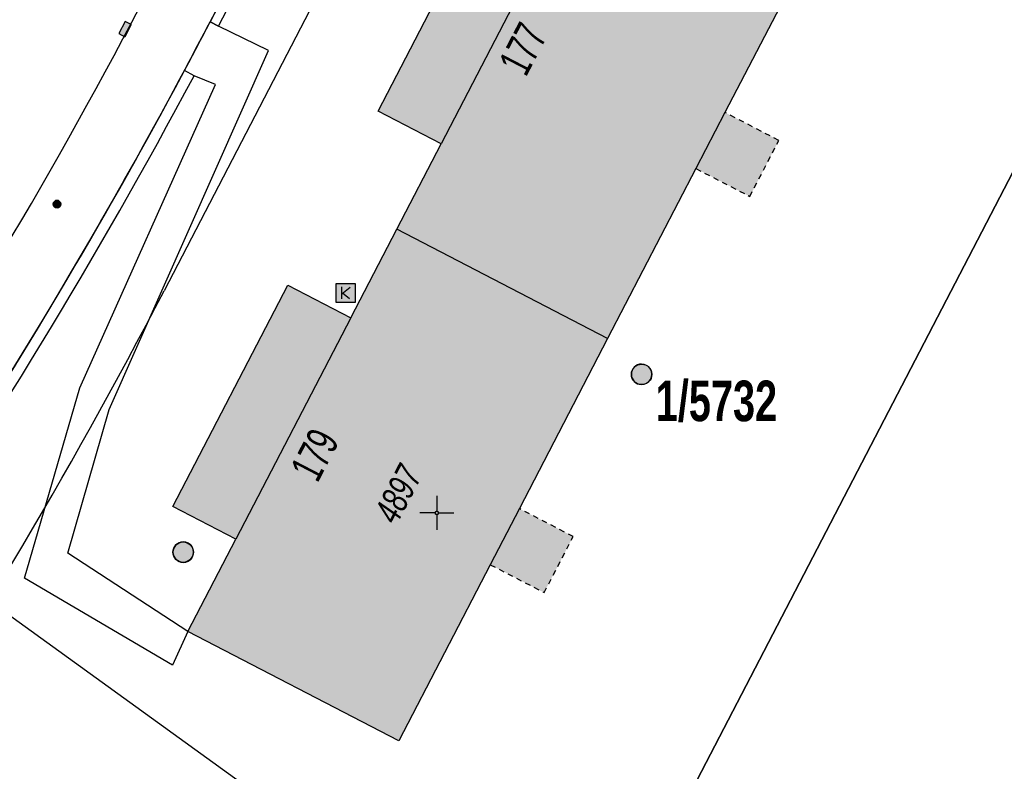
# Model space of a CAD drawing. Header units: metres. Extents: x 2695560 to 2696939, y 1260491 to 1262050.
# Tile 685 of 1005: x 2696311 to 2696347, y 1260640 to 1260668. Entities that reach past the tile are written whole.
import ezdxf

# ---------------------------------------------------------------- set-up
doc = ezdxf.new("R2010")
doc.units = ezdxf.units.M
doc.linetypes.add('AUSGEZOGEN', pattern=[0])
doc.linetypes.add('VERDECKT2_S2', pattern=[0.36, 0.2, -0.16])
for name, color, linetype in [('XR$1$AV_Flächen (EO)', 7, 'AUSGEZOGEN'), ('XR$1$AV_Gebäudeflächen (BB)', 7, 'AUSGEZOGEN'), ('XR$1$AV_Gebäudeflächen (EO)', 7, 'AUSGEZOGEN'), ('XR$1$AV_Grundstück-Nr.', 7, 'AUSGEZOGEN'), ('XR$1$AV_Haus-Nr.', 7, 'AUSGEZOGEN'), ('XR$1$AV_Koordinatennetzpunkte', 7, 'AUSGEZOGEN'), ('XR$1$AV_Linien (BB)', 7, 'AUSGEZOGEN'), ('XR$1$AV_Linien (EO)', 7, 'AUSGEZOGEN'), ('XR$1$AV_Versicherung-Nr.', 7, 'AUSGEZOGEN'), ('XR$1$AW_LK_Schachtdeckel', 24, 'AUSGEZOGEN'), ('XR$1$EW_LK_Knoten', 1, 'AUSGEZOGEN'), ('XR$1$Liegenschaftsgrenzen', 7, 'AUSGEZOGEN'), ('XR$1$PFAW', 255, 'AUSGEZOGEN'), ('XR$1$PFWA', 255, 'AUSGEZOGEN'), ('XR$1$PFWFM', 255, 'AUSGEZOGEN'), ('XR$1$RAEW', 8, 'AUSGEZOGEN'), ('XR$1$RP_Abstandslinie', 7, 'AUSGEZOGEN'), ('XR$1$TV_LK_KNOTEN', 92, 'AUSGEZOGEN'), ('XR$1$WA_LK_Rohrleitungsteil', 171, 'AUSGEZOGEN')]:
    doc.layers.add(name, color=color, linetype=linetype)
doc.styles.add('ARIAL', font='arial.ttf')

# ---------------------------------------------------------------- blocks, each defined once
blk = doc.blocks.new('COMPLEXOBJECT_188')
at = {"layer": 'XR$1$AV_Linien (BB)', "color": 7, "linetype": 'AUSGEZOGEN', "transparency": 33554687}
blk.add_lwpolyline([(6281.591, 10619.165), (6281.71, 10619.3), (6290.12, 10628.95)], dxfattribs=at)
for centre, radius, start, end in [((6139.857, 10759.932), 199.327, 326.19751, 331.94771), ((6159.054, 10746.663), 175.994, 325.85503, 326.31011), ((6139.245, 10760.322), 200.055, 318.95279, 325.80186)]:
    blk.add_arc(centre, radius, start, end, dxfattribs=at)
blk = doc.blocks.new('COMPLEXOBJECT_273')
at = {"layer": 'XR$1$AV_Linien (BB)', "color": 7, "linetype": 'AUSGEZOGEN', "transparency": 33554687}
blk.add_lwpolyline([(6313.842, 10667.969), (6323.148, 10685.908), (6336.528, 10711.695)], dxfattribs=at)
blk.add_arc((6139.253, 10760.279), 197.491, 325.72808, 332.13334, dxfattribs=at)
blk = doc.blocks.new('COMPLEXOBJECT_929')
at = {"layer": 'XR$1$AV_Flächen (EO)', "color": 7, "linetype": 'AUSGEZOGEN', "transparency": 33554687}
for p, q in [((6316.12, 10666.005), (6315.767, 10666.193)), ((6304.091, 10646.975), (6303.258, 10645.773)), ((6303.504, 10645.602), (6304.42, 10646.749)), ((6290.12, 10628.95), (6282.593, 10620.313))]:
    blk.add_line(p, q, dxfattribs=at)
blk.add_lwpolyline([(6282.593, 10620.313), (6282.819, 10620.116), (6290.273, 10628.669)], dxfattribs=at)
for centre, radius, start, end in [((6139.066, 10760.393), 200.242, 325.50019, 331.93781), ((6139.19, 10760.326), 200.501, 325.49594, 331.9381), ((6140.27, 10759.518), 198.754, 318.93365, 325.08991), ((6140.561, 10759.286), 198.682, 318.89683, 325.09691)]:
    blk.add_arc(centre, radius, start, end, dxfattribs=at)
blk = doc.blocks.new('COMPLEXOBJECT_1325')
at = {"layer": 'XR$1$Liegenschaftsgrenzen', "color": 7, "linetype": 'AUSGEZOGEN', "transparency": 33554687}
blk.add_line((6325.37, 10684.69), (6316.9, 10668.35), dxfattribs=at)
blk.add_arc((6139.304, 10760.263), 199.971, 326.2069, 332.63665, dxfattribs=at)
blk = doc.blocks.new('BAV2041')
at = {"color": 7, "transparency": 33554687}
for p, q in [((0, 0.5), (0, 0.05)), ((-0.05, 0), (-0.5, 0)), ((0.05, 0), (0.5, 0)), ((0, -0.05), (0, -0.5))]:
    blk.add_line(p, q, dxfattribs=at)
blk.add_circle((0, 0), 0.05, dxfattribs=at)
for start, end in [(90, 270), (270, 90)]:
    blk.add_arc((0, 0), 0.05, start, end, dxfattribs=at)
blk = doc.blocks.new('COMPLEXOBJECT_1463')
at = {"layer": 'XR$1$RP_Abstandslinie', "color": 7, "linetype": 'AUSGEZOGEN', "transparency": 33554687}
blk.add_lwpolyline([(6345.4, 10703.76), (6340.112, 10706.502), (6315.024, 10658.135)], dxfattribs=at)
blk.add_arc((6145.458, 10746.097), 191.023, 318.93823, 332.58209, dxfattribs=at)
blk = doc.blocks.new('BAW2082')
at = {"layer": 'XR$1$PFAW', "transparency": 33554687}
blk.add_hatch(color=7, dxfattribs=at).paths.add_polyline_path([(0.509, -0.003), (0.499, 0.098), (0.469, 0.194), (0.42, 0.283), (0.354, 0.359), (0.274, 0.421), (0.183, 0.466), (0.085, 0.491), (-0.016, 0.496), (-0.116, 0.481), (-0.211, 0.446), (-0.297, 0.392), (-0.37, 0.323), (-0.428, 0.24), (-0.468, 0.147), (-0.488, 0.047), (-0.488, -0.054), (-0.468, -0.153), (-0.428, -0.246), (-0.37, -0.329), (-0.297, -0.398), (-0.211, -0.452), (-0.116, -0.487), (-0.016, -0.502), (0.085, -0.497), (0.183, -0.472), (0.274, -0.427), (0.354, -0.366), (0.42, -0.289), (0.469, -0.2), (0.499, -0.104)])
at = {"transparency": 33554687}
for start, end in [(91.1948, 268.8052), (268.8052, 91.1948)]:
    blk.add_arc((0.01, 0), 0.5, start, end, dxfattribs=at)
at = {"layer": 'XR$1$PFAW', "transparency": 33554687}
blk.add_circle((0.009, -0.003), 0.5, dxfattribs=at)
blk = doc.blocks.new('BWA996')
at = {"layer": 'XR$1$PFWA', "transparency": 33554687}
blk.add_hatch(color=7, dxfattribs=at).paths.add_polyline_path([(-0.25, -0.5), (0.25, -0.5), (0.25, 0.5), (-0.25, 0.5)])
at = {"transparency": 33554687}
for p, q in [((-0.25, 0.5), (-0.25, -0.5)), ((0.25, 0.5), (0.25, -0.5))]:
    blk.add_line(p, q, dxfattribs=at)
at = {"layer": 'XR$1$PFWA', "transparency": 33554687}
blk.add_lwpolyline([(-0.25, -0.5), (0.25, -0.5), (0.25, 0.5), (-0.25, 0.5), (-0.25, -0.5)], close=True, dxfattribs=at)
blk = doc.blocks.new('BEW957')
at = {"layer": 'XR$1$RAEW', "transparency": 33554687}
blk.add_hatch(color=1, dxfattribs=at).paths.add_polyline_path([(-0.5, 0), (-0.5, -0.05), (-0.49, -0.1), (-0.48, -0.15), (-0.46, -0.2), (-0.44, -0.24), (-0.41, -0.29), (-0.38, -0.33), (-0.34, -0.36), (-0.31, -0.4), (-0.26, -0.42), (-0.22, -0.45), (-0.17, -0.47), (-0.13, -0.48), (-0.08, -0.49), (-0.03, -0.5), (0.03, -0.5), (0.08, -0.49), (0.13, -0.48), (0.17, -0.47), (0.22, -0.45), (0.26, -0.42), (0.31, -0.4), (0.34, -0.36), (0.38, -0.33), (0.41, -0.29), (0.44, -0.24), (0.46, -0.2), (0.48, -0.15), (0.49, -0.1), (0.5, -0.05), (0.5, 0), (0.5, 0.05), (0.49, 0.1), (0.48, 0.15), (0.46, 0.2), (0.44, 0.24), (0.41, 0.29), (0.38, 0.33), (0.34, 0.36), (0.31, 0.4), (0.26, 0.42), (0.22, 0.45), (0.17, 0.47), (0.13, 0.48), (0.08, 0.49), (0.03, 0.5), (-0.03, 0.5), (-0.08, 0.49), (-0.13, 0.48), (-0.17, 0.47), (-0.22, 0.45), (-0.26, 0.42), (-0.31, 0.4), (-0.34, 0.36), (-0.38, 0.33), (-0.41, 0.29), (-0.44, 0.24), (-0.46, 0.2), (-0.48, 0.15), (-0.49, 0.1), (-0.5, 0.05)])
at = {"color": 1, "transparency": 33554687}
for start, end in [(90, 180), (180, 270), (0, 90), (270, 0)]:
    blk.add_arc((0, 0), 0.5, start, end, dxfattribs=at)
at = {"layer": 'XR$1$RAEW', "color": 1, "transparency": 33554687}
blk.add_circle((0, 0), 0.5, dxfattribs=at)
blk = doc.blocks.new('BTV1')
at = {"layer": 'XR$1$PFWFM', "transparency": 33554687}
blk.add_hatch(color=7, dxfattribs=at).paths.add_polyline_path([(-0.5, 0.5), (-0.5, -0.5), (0.5, -0.5), (0.5, 0.5)])
at = {"color": 92, "transparency": 33554687}
for p, q in [((-0.219, 0.321), (-0.219, -0.298)), ((-0.208, -0.05), (0.23, 0.31)), ((-0.159, 0.001), (0.192, -0.283))]:
    blk.add_line(p, q, dxfattribs=at)
blk.add_polyline3d([(-0.5, 0.5, 0.993), (0.5, 0.5, 0.993), (0.5, -0.5, 0.993), (-0.5, -0.5, 0.993)], close=True, dxfattribs=at)

msp = doc.modelspace()

# ---------------------------------------------------------------- hatches: boundary and pattern name
at = {"layer": 'XR$1$AV_Gebäudeflächen (BB)', "true_color": 0xd2d2d2, "transparency": 33554687}
for points in [[(2696324.506, 1260660.193), (2696332.219, 1260656.192), (2696335.449, 1260662.418), (2696336.513, 1260664.468), (2696339.833, 1260670.868), (2696332.112, 1260674.855), (2696330.368, 1260671.493), (2696328.06, 1260672.69), (2696323.822, 1260664.52), (2696326.13, 1260663.322)], [(2696316.866, 1260645.464), (2696324.579, 1260641.463), (2696327.926, 1260647.914), (2696328.99, 1260649.965), (2696332.219, 1260656.192), (2696324.506, 1260660.193), (2696322.825, 1260656.953), (2696320.517, 1260658.15), (2696316.311, 1260650.041), (2696318.619, 1260648.844)]]:
    msp.add_hatch(color=254, dxfattribs=at).paths.add_polyline_path(points)
at = {"layer": 'XR$1$AV_Gebäudeflächen (EO)', "true_color": 0xebebeb, "transparency": 33554687}
for points in [[(2696335.449, 1260662.418), (2696337.42, 1260661.396), (2696338.483, 1260663.446), (2696336.513, 1260664.468)], [(2696327.926, 1260647.914), (2696329.897, 1260646.892), (2696330.96, 1260648.943), (2696328.99, 1260649.965)]]:
    msp.add_hatch(color=7, dxfattribs=at).paths.add_polyline_path(points)

# ---------------------------------------------------------------- linework, layer by layer
at = {"layer": 'XR$1$AV_Flächen (EO)', "color": 7, "linetype": 'AUSGEZOGEN', "transparency": 33554687}
for p, q in [((2696336.513, 1260664.468), (2696335.449, 1260662.418)), ((2696328.99, 1260649.965), (2696327.926, 1260647.914))]:
    msp.add_line(p, q, dxfattribs=at)
msp.add_lwpolyline([(2696323.867, 1260678.969), (2696324.474, 1260680.14), (2696326.49, 1260684.029), (2696327.228, 1260683.649), (2696327.389, 1260683.96), (2696326.34, 1260684.5), (2696324.163, 1260680.301), (2696323.556, 1260679.13), (2696317.677, 1260667.788), (2696317.988, 1260667.627), (2696323.867, 1260678.969)], close=True, dxfattribs=at)
at = {"layer": 'XR$1$AV_Flächen (EO)', "color": 7, "linetype": 'VERDECKT2_S2', "transparency": 33554687}
for points in [[(2696335.449, 1260662.418), (2696337.42, 1260661.396), (2696338.483, 1260663.446), (2696336.513, 1260664.468)], [(2696327.926, 1260647.914), (2696329.897, 1260646.892), (2696330.96, 1260648.943), (2696328.99, 1260649.965)]]:
    msp.add_lwpolyline(points, dxfattribs=at)
at = {"layer": 'XR$1$AV_Linien (BB)', "color": 7, "linetype": 'AUSGEZOGEN', "transparency": 33554687}
for p, q in [((2696332.219, 1260656.192), (2696324.506, 1260660.193)), ((2696324.579, 1260641.463), (2696316.866, 1260645.464))]:
    msp.add_line(p, q, dxfattribs=at)
for points in [[(2696317.677, 1260667.788), (2696317.87, 1260668.16), (2696326.34, 1260684.5)], [(2696324.506, 1260660.193), (2696326.13, 1260663.322), (2696323.822, 1260664.52), (2696328.06, 1260672.69), (2696330.368, 1260671.493), (2696332.112, 1260674.855), (2696339.833, 1260670.868), (2696336.513, 1260664.468), (2696335.449, 1260662.418), (2696332.219, 1260656.192)], [(2696330.15, 1260631.74), (2696332.73, 1260634.7), (2696351.77, 1260671.41)], [(2696316.866, 1260645.464), (2696312.471, 1260648.334), (2696313.982, 1260653.59), (2696319.819, 1260666.733), (2696317.988, 1260667.627), (2696317.677, 1260667.788)], [(2696316.866, 1260645.464), (2696316.297, 1260644.232), (2696310.884, 1260647.418), (2696312.913, 1260654.393), (2696317.876, 1260665.492), (2696317.09, 1260665.815), (2696316.737, 1260666.003)], [(2696316.866, 1260645.464), (2696318.619, 1260648.844), (2696316.311, 1260650.041), (2696320.517, 1260658.15), (2696322.825, 1260656.953), (2696324.506, 1260660.193)], [(2696332.219, 1260656.192), (2696328.99, 1260649.965), (2696327.926, 1260647.914), (2696324.579, 1260641.463)]]:
    msp.add_lwpolyline(points, dxfattribs=at)
msp.add_arc((2696161.315, 1260748.99), 176.19, 331.90021, 332.55625, dxfattribs=at)
at = {"layer": 'XR$1$AV_Linien (EO)', "color": 7, "linetype": 'AUSGEZOGEN', "transparency": 33554687}
for p, q in [((2696330.368, 1260671.493), (2696326.13, 1260663.322)), ((2696322.825, 1260656.953), (2696318.619, 1260648.844))]:
    msp.add_line(p, q, dxfattribs=at)
at = {"layer": 'XR$1$Liegenschaftsgrenzen', "color": 7, "linetype": 'AUSGEZOGEN', "transparency": 33554687}
msp.add_line((2696330.15, 1260631.74), (2696306.46, 1260648.85), dxfattribs=at)
msp.add_lwpolyline([(2696326.34, 1260684.5), (2696351.77, 1260671.41), (2696332.73, 1260634.7), (2696330.15, 1260631.74)], dxfattribs=at)

# ---------------------------------------------------------------- block references
at = {"layer": 'XR$1$AV_Flächen (EO)', "color": 7, "linetype": 'AUSGEZOGEN', "lineweight": -3, "transparency": 33554687}
msp.add_blockref('COMPLEXOBJECT_929', (2690000.97, 1249999.81), dxfattribs=at)
at = {"layer": 'XR$1$AV_Koordinatennetzpunkte', "color": 7, "linetype": 'AUSGEZOGEN', "lineweight": -3, "transparency": 33554687, "xscale": 1.25, "yscale": 1.25}
msp.add_blockref('BAV2041', (2696325.97, 1260649.81), dxfattribs=at)
at = {"layer": 'XR$1$AV_Linien (BB)', "color": 7, "linetype": 'AUSGEZOGEN', "lineweight": -3, "transparency": 33554687}
for name in ['COMPLEXOBJECT_273', 'COMPLEXOBJECT_188']:
    msp.add_blockref(name, (2690000.97, 1249999.81), dxfattribs=at)
at = {"layer": 'XR$1$AW_LK_Schachtdeckel', "color": 24, "linetype": 'AUSGEZOGEN', "lineweight": -3, "transparency": 33554687, "xscale": 0.7499999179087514, "yscale": 0.7499999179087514}
for p in [(2696333.456, 1260654.883), (2696316.686, 1260648.374)]:
    msp.add_blockref('BAW2082', p, dxfattribs=at)
at = {"layer": 'XR$1$EW_LK_Knoten', "color": 1, "linetype": 'AUSGEZOGEN', "lineweight": -3, "transparency": 33554687, "xscale": 0.2749999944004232, "yscale": 0.2749999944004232}
msp.add_blockref('BEW957', (2696312.076, 1260661.114), dxfattribs=at)
at = {"layer": 'XR$1$Liegenschaftsgrenzen', "color": 7, "linetype": 'AUSGEZOGEN', "lineweight": -3, "transparency": 33554687}
msp.add_blockref('COMPLEXOBJECT_1325', (2690000.97, 1249999.81), dxfattribs=at)
at = {"layer": 'XR$1$RP_Abstandslinie', "color": 7, "linetype": 'AUSGEZOGEN', "lineweight": -3, "transparency": 33554687}
msp.add_blockref('COMPLEXOBJECT_1463', (2690000.97, 1249999.81), dxfattribs=at)
at = {"layer": 'XR$1$TV_LK_KNOTEN', "color": 92, "linetype": 'AUSGEZOGEN', "lineweight": -3, "transparency": 33554687, "xscale": 0.7000000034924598, "yscale": 0.7000000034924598}
msp.add_blockref('BTV1', (2696322.637, 1260657.861), dxfattribs=at)
at = {"layer": 'XR$1$WA_LK_Rohrleitungsteil', "color": 171, "linetype": 'AUSGEZOGEN', "lineweight": -3, "transparency": 33554687, "xscale": 0.5, "yscale": 0.5, "rotation": 332.697265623}
msp.add_blockref('BWA996', (2696314.566, 1260667.523), dxfattribs=at)

# ---------------------------------------------------------------- texts
at = {"layer": 'XR$1$AV_Grundstück-Nr.', "color": 7, "transparency": 33554687, "insert": (2696336.2, 1260653.889), "char_height": 1.48491, "width": 4.98214, "attachment_point": 5, "style": 'ARIAL'}
msp.add_mtext('\\A1;{\\fArial|i0|b1;\\H1.484908;\\W0.700000;\\C7;1/5732}\\P', dxfattribs=at)
at = {"layer": 'XR$1$AV_Haus-Nr.', "color": 7, "transparency": 33554687, "char_height": 1.1621, "width": 2.24073, "attachment_point": 2, "style": 'ARIAL'}
for s, insert, rotation in [('\\W0.66;177', (2696328.607, 1260667.066), 62.5878), ('\\W0.66;179', (2696320.985, 1260652.207), 62.5851)]:
    msp.add_mtext(s, dxfattribs=dict(at, insert=insert, rotation=rotation))
at = {"layer": 'XR$1$AV_Versicherung-Nr.', "color": 7, "transparency": 33554687, "insert": (2696324.559, 1260650.496), "char_height": 0.96842, "width": 2.46457, "attachment_point": 5, "rotation": 62.5833, "style": 'ARIAL'}
msp.add_mtext('\\A1;{\\fArial|i1|b0;\\H0.968418;\\W0.700000;\\C7;4897}\\P', dxfattribs=at)

doc.saveas('drawing.dxf')
